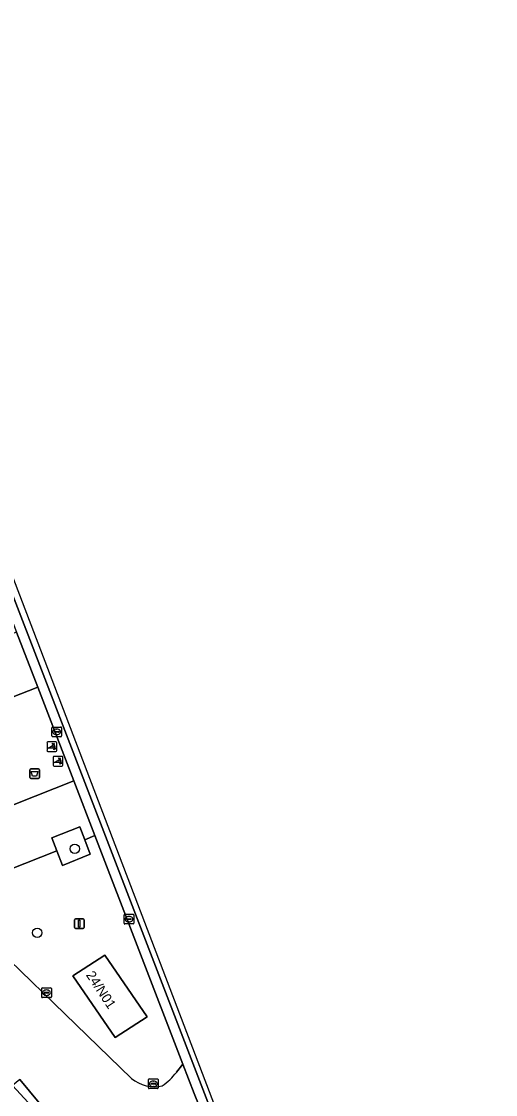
# Model space of a CAD drawing. Extents: x 160377 to 161131, y 383938 to 384853.
# Drawn here: x 160929 to 160977.9, y 384599.1 to 384709.7 of the extents above; entities that cross this region are included whole.
import ezdxf

# ---------------------------------------------------------------- set-up
doc = ezdxf.new("R2010")
doc.units = 0
for name, color, linetype in [('IMGEO_Afvalbak', 7, 'Continuous'), ('IMGEO_Boom', 7, 'Continuous'), ('IMGEO_Fietspad_gesloten', 7, 'Continuous'), ('IMGEO_Fietspad_open', 7, 'Continuous'), ('IMGEO_Groenvoorziening', 7, 'Continuous'), ('IMGEO_Kolk', 7, 'Continuous'), ('IMGEO_Lichtmast', 7, 'Continuous'), ('IMGEO_Pand', 7, 'Continuous'), ('IMGEO_Pand_nummerreeks', 7, 'Continuous'), ('IMGEO_Pand_overbouw', 7, 'Continuous'), ('IMGEO_Poller', 7, 'Continuous'), ('IMGEO_Rijbaan_lokaal_open', 7, 'Continuous'), ('IMGEO_Voetpad_open', 7, 'Continuous')]:
    doc.layers.add(name, color=color, linetype=linetype)

msp = doc.modelspace()

# ---------------------------------------------------------------- linework, layer by layer
at = {"layer": 'IMGEO_Afvalbak'}
for p, q in [((160929.9, 384631.76), (160929.9, 384632.56)), ((160929.9, 384632.56), (160929.9, 384631.76)), ((160930, 384632.66), (160930.78, 384632.66)), ((160930.78, 384632.66), (160930, 384632.66)), ((160930.88, 384632.56), (160930.88, 384631.76)), ((160930.88, 384631.76), (160930.88, 384632.56)), ((160930.78, 384631.66), (160930, 384631.66)), ((160930, 384631.66), (160930.78, 384631.66))]:
    msp.add_line(p, q, dxfattribs=at)
msp.add_lwpolyline([(160930.04, 384632.37), (160930.74, 384632.37), (160930.59, 384631.9), (160930.19, 384631.9), (160930.04, 384632.37)], dxfattribs=at)
for centre, start, end in [((160930, 384632.56), 90, 180), ((160930, 384632.56), 90, 180), ((160930.78, 384632.56), 0, 90), ((160930.78, 384632.56), 360, 90), ((160930, 384631.76), 180, 270), ((160930, 384631.76), 180, 270), ((160930.78, 384631.76), 270, 0), ((160930.78, 384631.76), 270, 0)]:
    msp.add_arc(centre, 0.1, start, end, dxfattribs=at)
at = {"layer": 'IMGEO_Boom'}
for centre in [(160934.53, 384624.41), (160930.66, 384615.75)]:
    msp.add_circle(centre, 0.489, dxfattribs=at)
at = {"layer": 'IMGEO_Fietspad_gesloten'}
msp.add_lwpolyline([(160977.87, 384562.89), (160969.35, 384573.16), (160951.02, 384592.51), (160889.13, 384754.58), (160888.24, 384754.25), (160948.22, 384598.31)], dxfattribs=at)
at = {"layer": 'IMGEO_Fietspad_open'}
msp.add_lwpolyline([(160948.22, 384598.31), (160888.24, 384754.25), (160887.32, 384753.87), (160888.42, 384751.02), (160890.58, 384745.4), (160894.12, 384736.19), (160899.86, 384721.28), (160905.6, 384706.37), (160907.78, 384700.68), (160911.33, 384691.45), (160913.5, 384685.83), (160917.05, 384676.6), (160919.24, 384670.91), (160928.53, 384646.74), (160930.71, 384641.08), (160934.43, 384631.4), (160936.6, 384625.77), (160945.66, 384602.22), (160946.83, 384599.18), (160948.37, 384595.39)], dxfattribs=at)
at = {"layer": 'IMGEO_Groenvoorziening'}
msp.add_lwpolyline([(160933.25, 384622.7), (160936.13, 384623.84), (160935.55, 384625.35), (160935.04, 384626.69), (160932.16, 384625.55), (160932.68, 384624.19)], close=True, dxfattribs=at)
at = {"layer": 'IMGEO_Kolk'}
for p, q in [((160932.17, 384636.04), (160932.17, 384636.89)), ((160932.24, 384636.96), (160933.09, 384636.96)), ((160932.47, 384636.51), (160932.87, 384636.51)), ((160932.66, 384636.74), (160932.68, 384636.74)), ((160933.17, 384636.89), (160933.17, 384636.04)), ((160933.09, 384635.96), (160932.24, 384635.96)), ((160932.43, 384636.46), (160932.43, 384636.47)), ((160932.86, 384636.42), (160932.47, 384636.42)), ((160932.68, 384636.18), (160932.65, 384636.18)), ((160932.91, 384636.47), (160932.91, 384636.46)), ((160939.61, 384616.73), (160939.61, 384617.59)), ((160939.68, 384617.66), (160940.53, 384617.66)), ((160940.53, 384616.66), (160939.68, 384616.66)), ((160939.86, 384617.15), (160939.86, 384617.17)), ((160940.3, 384617.12), (160939.9, 384617.12)), ((160939.91, 384617.2), (160940.3, 384617.2)), ((160940.09, 384617.44), (160940.12, 384617.44)), ((160940.12, 384616.88), (160940.09, 384616.88)), ((160940.35, 384617.17), (160940.35, 384617.15)), ((160940.61, 384617.59), (160940.61, 384616.73)), ((160931.12, 384609.15), (160931.12, 384610)), ((160931.19, 384610.08), (160932.04, 384610.08)), ((160932.12, 384610), (160932.12, 384609.15)), ((160932.04, 384609.08), (160931.19, 384609.08)), ((160931.37, 384609.57), (160931.37, 384609.58)), ((160931.81, 384609.53), (160931.41, 384609.53)), ((160931.42, 384609.62), (160931.82, 384609.62)), ((160931.6, 384609.86), (160931.63, 384609.86)), ((160931.63, 384609.3), (160931.6, 384609.3)), ((160931.86, 384609.58), (160931.86, 384609.57)), ((160942.12, 384599.77), (160942.12, 384600.62)), ((160942.19, 384600.69), (160943.04, 384600.69)), ((160942.37, 384600.19), (160942.37, 384600.2)), ((160942.81, 384600.15), (160942.41, 384600.15)), ((160942.42, 384600.24), (160942.82, 384600.24)), ((160942.6, 384600.47), (160942.63, 384600.47)), ((160942.86, 384600.2), (160942.86, 384600.19)), ((160943.12, 384600.62), (160943.12, 384599.77)), ((160943.04, 384599.69), (160942.19, 384599.69)), ((160942.63, 384599.91), (160942.6, 384599.91))]:
    msp.add_line(p, q, dxfattribs=at)
for points in [[(160932.17, 384636.04), (160932.17, 384636.89)], [(160932.24, 384636.96), (160933.09, 384636.96)], [(160933.17, 384636.89), (160933.17, 384636.04)], [(160933.09, 384635.96), (160932.24, 384635.96)], [(160939.61, 384616.73), (160939.61, 384617.59)], [(160939.68, 384617.66), (160940.53, 384617.66)], [(160940.53, 384616.66), (160939.68, 384616.66)], [(160940.61, 384617.59), (160940.61, 384616.73)], [(160931.12, 384609.15), (160931.12, 384610)], [(160931.19, 384610.08), (160932.04, 384610.08)], [(160932.12, 384610), (160932.12, 384609.15)], [(160932.04, 384609.08), (160931.19, 384609.08)], [(160942.12, 384599.77), (160942.12, 384600.62)], [(160942.19, 384600.69), (160943.04, 384600.69)], [(160943.12, 384600.62), (160943.12, 384599.77)], [(160943.04, 384599.69), (160942.19, 384599.69)]]:
    msp.add_lwpolyline(points, dxfattribs=at)
for centre, radius, start, end in [((160932.24, 384636.89), 0.0765, 91.552, 178.448), ((160932.24, 384636.89), 0.0765, 91.552, 178.448), ((160932.47, 384636.47), 0.0403, 85.8775, 175.7526), ((160932.87, 384636.47), 0.0386, 1.7309, 96.639), ((160933.09, 384636.89), 0.0765, 1.552, 88.448), ((160933.09, 384636.89), 0.0765, 1.552, 88.448), ((160932.24, 384636.04), 0.0765, 181.552, 268.448), ((160932.24, 384636.04), 0.0765, 181.552, 268.448), ((160932.46, 384636.46), 0.0366, 178.938, 274.7102), ((160932.87, 384636.46), 0.043, 264.8664, 352.4533), ((160933.09, 384636.04), 0.0765, 271.552, 358.448), ((160933.09, 384636.04), 0.0765, 271.552, 358.448), ((160939.68, 384617.58), 0.0765, 91.552, 178.448), ((160939.68, 384617.58), 0.0765, 91.552, 178.448), ((160939.68, 384616.73), 0.0765, 181.552, 268.448), ((160939.68, 384616.73), 0.0765, 181.552, 268.448), ((160939.9, 384617.16), 0.0403, 85.8775, 175.7526), ((160939.9, 384617.15), 0.0366, 178.938, 274.7102), ((160940.31, 384617.16), 0.0386, 1.7309, 96.639), ((160940.31, 384617.16), 0.043, 264.8664, 352.4533), ((160940.53, 384617.58), 0.0765, 1.552, 88.448), ((160940.53, 384617.58), 0.0765, 1.552, 88.448), ((160940.53, 384616.73), 0.0765, 271.552, 358.448), ((160940.53, 384616.73), 0.0765, 271.552, 358.448), ((160931.19, 384610), 0.0765, 91.552, 178.448), ((160931.19, 384610), 0.0765, 91.552, 178.448), ((160932.04, 384610), 0.0765, 1.552, 88.448), ((160932.04, 384610), 0.0765, 1.552, 88.448), ((160931.19, 384609.15), 0.0765, 181.552, 268.448), ((160931.19, 384609.15), 0.0765, 181.552, 268.448), ((160931.42, 384609.58), 0.0403, 85.8775, 175.7526), ((160931.41, 384609.57), 0.0366, 178.938, 274.7102), ((160931.82, 384609.58), 0.043, 264.8664, 352.4533), ((160931.82, 384609.58), 0.0386, 1.7309, 96.639), ((160932.04, 384609.15), 0.0765, 271.552, 358.448), ((160932.04, 384609.15), 0.0765, 271.552, 358.448), ((160942.19, 384600.62), 0.0765, 91.552, 178.448), ((160942.19, 384600.62), 0.0765, 91.552, 178.448), ((160942.42, 384600.2), 0.0403, 85.8775, 175.7526), ((160942.41, 384600.19), 0.0366, 178.938, 274.7102), ((160942.82, 384600.19), 0.043, 264.8664, 352.4533), ((160942.82, 384600.2), 0.0386, 1.7309, 96.639), ((160943.04, 384600.62), 0.0765, 1.552, 88.448), ((160943.04, 384600.62), 0.0765, 1.552, 88.448), ((160942.19, 384599.77), 0.0765, 181.552, 268.448), ((160942.19, 384599.77), 0.0765, 181.552, 268.448), ((160943.04, 384599.77), 0.0765, 271.552, 358.448), ((160943.04, 384599.77), 0.0765, 271.552, 358.448)]:
    msp.add_arc(centre, radius, start, end, dxfattribs=at)
for centre, major_axis, ratio, start_param, end_param in [((160932.65, 384636.46), (-0.387, 0.002), 0.722429, 4.712389, 7.853982), ((160932.68, 384636.46), (-0.39, 0.002), 0.717154, 1.570796, 4.712389), ((160940.09, 384617.16), (-0.387, 0.002), 0.722429, 4.712389, 7.853982), ((160940.12, 384617.16), (-0.39, 0.002), 0.717154, 1.570796, 4.712389), ((160931.6, 384609.58), (-0.387, 0.002), 0.722429, 4.712389, 7.853982), ((160931.63, 384609.58), (-0.39, 0.002), 0.717154, 1.570796, 4.712389), ((160942.6, 384600.19), (-0.387, 0.002), 0.722429, 4.712389, 7.853982), ((160942.63, 384600.19), (-0.39, 0.002), 0.717154, 1.570796, 4.712389)]:
    msp.add_ellipse(centre, major_axis=major_axis, ratio=ratio, start_param=start_param, end_param=end_param, dxfattribs=at)
at = {"layer": 'IMGEO_Lichtmast'}
for p, q in [((160934.49, 384616.29), (160934.49, 384617.09)), ((160934.49, 384617.09), (160934.49, 384616.29)), ((160934.59, 384617.19), (160935.38, 384617.19)), ((160935.38, 384617.19), (160934.59, 384617.19)), ((160935.48, 384617.09), (160935.48, 384616.29)), ((160935.48, 384616.29), (160935.48, 384617.09)), ((160935.38, 384616.19), (160934.59, 384616.19)), ((160934.59, 384616.19), (160935.38, 384616.19))]:
    msp.add_line(p, q, dxfattribs=at)
msp.add_lwpolyline([(160934.91, 384617.07), (160935.06, 384617.07), (160935.06, 384616.32), (160934.91, 384616.32), (160934.91, 384617.07)], dxfattribs=at)
for centre, start, end in [((160934.59, 384617.09), 90, 180), ((160934.59, 384617.09), 90, 180), ((160935.38, 384617.09), 0, 90), ((160935.38, 384617.09), 360, 90), ((160934.59, 384616.29), 180, 270), ((160934.59, 384616.29), 180, 270), ((160935.38, 384616.29), 270, 0), ((160935.38, 384616.29), 270, 0)]:
    msp.add_arc(centre, 0.1, start, end, dxfattribs=at)
at = {"layer": 'IMGEO_Pand'}
msp.add_lwpolyline([(160941.97, 384607.08), (160937.61, 384613.43), (160934.34, 384611.32), (160938.69, 384604.96)], close=True, dxfattribs=at)
at = {"layer": 'IMGEO_Pand_overbouw'}
msp.add_lwpolyline([(160933.01, 384595.6), (160928.87, 384600.64), (160928.1, 384600), (160932.53, 384595.21)], close=True, dxfattribs=at)
at = {"layer": 'IMGEO_Poller'}
for p, q in [((160932.57, 384635.44), (160931.76, 384635.44)), ((160932.57, 384635.44), (160931.76, 384635.44)), ((160931.67, 384635.34), (160931.67, 384634.54)), ((160931.67, 384635.34), (160931.67, 384634.54)), ((160931.76, 384634.44), (160932.57, 384634.44)), ((160931.76, 384634.44), (160932.57, 384634.44)), ((160932.67, 384634.54), (160932.67, 384635.34)), ((160932.67, 384634.54), (160932.67, 384635.34)), ((160932.29, 384633.84), (160932.29, 384633.03)), ((160932.29, 384633.84), (160932.29, 384633.03)), ((160933.2, 384633.93), (160932.39, 384633.93)), ((160933.2, 384633.93), (160932.39, 384633.93)), ((160933.29, 384633.03), (160933.29, 384633.84)), ((160933.29, 384633.03), (160933.29, 384633.84)), ((160932.39, 384632.94), (160933.2, 384632.94)), ((160932.39, 384632.94), (160933.2, 384632.94))]:
    msp.add_line(p, q, dxfattribs=at)
for points in [[(160932.3, 384634.79), (160931.79, 384634.79), (160932.22, 384635.07)], [(160932.35, 384635.17), (160932.34, 384635.09), (160932.21, 384635.3)], [(160932.21, 384635.3), (160932.44, 384635.23), (160932.37, 384635.2)], [(160932.36, 384634.62), (160932.43, 384634.85), (160932.46, 384634.79)], [(160932.5, 384634.76), (160932.57, 384634.75), (160932.36, 384634.62)], [(160932.93, 384633.29), (160932.42, 384633.29), (160932.85, 384633.56)], [(160932.97, 384633.66), (160932.96, 384633.59), (160932.84, 384633.79)], [(160932.84, 384633.79), (160933.07, 384633.73), (160933, 384633.7)], [(160932.99, 384633.12), (160933.06, 384633.35), (160933.09, 384633.28)], [(160933.12, 384633.25), (160933.19, 384633.24), (160932.99, 384633.12)]]:
    msp.add_lwpolyline(points, dxfattribs=at)
for centre, radius, start, end in [((160931.76, 384635.34), 0.0946, 90, 180), ((160931.76, 384635.34), 0.0946, 90, 180), ((160932.57, 384635.34), 0.0946, 0, 90), ((160932.57, 384635.34), 0.0946, 0, 90), ((160931.76, 384634.54), 0.0946, 180, 270), ((160931.76, 384634.54), 0.0946, 180, 270), ((160931.98, 384634.84), 0.332, 351.3247, 42.4854), ((160931.99, 384634.85), 0.476, 351.7527, 41.1691), ((160931.99, 384634.85), 0.516, 349.3569, 42.2912), ((160932.57, 384634.54), 0.0946, 270, 0), ((160932.57, 384634.54), 0.0946, 270, 0), ((160932.39, 384633.84), 0.0946, 90, 180), ((160932.39, 384633.84), 0.0946, 90, 180), ((160932.6, 384633.34), 0.332, 351.3247, 42.4854), ((160932.62, 384633.35), 0.476, 351.7527, 41.1691), ((160932.62, 384633.35), 0.516, 349.3569, 42.2912), ((160933.2, 384633.84), 0.0946, 0, 90), ((160933.2, 384633.84), 0.0946, 0, 90), ((160932.39, 384633.03), 0.0946, 180, 270), ((160932.39, 384633.03), 0.0946, 180, 270), ((160933.2, 384633.03), 0.0946, 270, 0), ((160933.2, 384633.03), 0.0946, 270, 0)]:
    msp.add_arc(centre, radius, start, end, dxfattribs=at)
at = {"layer": 'IMGEO_Rijbaan_lokaal_open'}
for points in [[(160940.36, 384600.72), (160920.95, 384619.55), (160916.14, 384624.18), (160907.75, 384632.06), (160902.73, 384636.63), (160894.55, 384644.06), (160889.49, 384648.66), (160881, 384655.95)], [(160948.37, 384595.39), (160946.83, 384599.18), (160945.66, 384602.22), (160945, 384601.37)], [(160928.87, 384600.64), (160933.01, 384595.6)]]:
    msp.add_lwpolyline(points, dxfattribs=at)
msp.add_lwpolyline([(160928.53, 384646.74), (160902.73, 384636.63), (160907.75, 384632.06), (160930.71, 384641.08)], close=True, dxfattribs=at)
for centre, radius, start, end in [((160940.22, 384604.9), 5.94, 304.0574, 323.5238), ((160942.72, 384603.63), 3.74, 230.8526, 282.8203)]:
    msp.add_arc(centre, radius, start, end, dxfattribs=at)
at = {"layer": 'IMGEO_Voetpad_open'}
for points in [[(160930.71, 384641.08), (160907.75, 384632.06), (160916.14, 384624.18), (160934.43, 384631.4)], [(160934.43, 384631.4), (160916.14, 384624.18), (160920.95, 384619.55), (160932.68, 384624.19), (160932.16, 384625.55), (160935.04, 384626.69), (160935.55, 384625.35), (160936.6, 384625.77)], [(160938.69, 384604.96), (160934.34, 384611.32), (160937.61, 384613.43), (160941.97, 384607.08)], [(160933.01, 384595.6), (160928.87, 384600.64), (160928.1, 384600), (160932.53, 384595.21)]]:
    msp.add_lwpolyline(points, close=True, dxfattribs=at)
msp.add_lwpolyline([(160945, 384601.37), (160945.66, 384602.22), (160936.6, 384625.77), (160935.55, 384625.35), (160936.13, 384623.84), (160933.25, 384622.7), (160932.68, 384624.19), (160920.95, 384619.55), (160940.36, 384600.72)], dxfattribs=at)
for centre, radius, start, end in [((160940.22, 384604.9), 5.94, 304.0574, 323.5238), ((160942.72, 384603.63), 3.74, 230.8526, 282.8203)]:
    msp.add_arc(centre, radius, start, end, dxfattribs=at)

# ---------------------------------------------------------------- texts
at = {"layer": 'IMGEO_Pand_nummerreeks'}
msp.add_text('24/N01', height=1, rotation=303.2994, dxfattribs=at).set_placement((160935.64, 384611.41))

doc.saveas('drawing.dxf')
